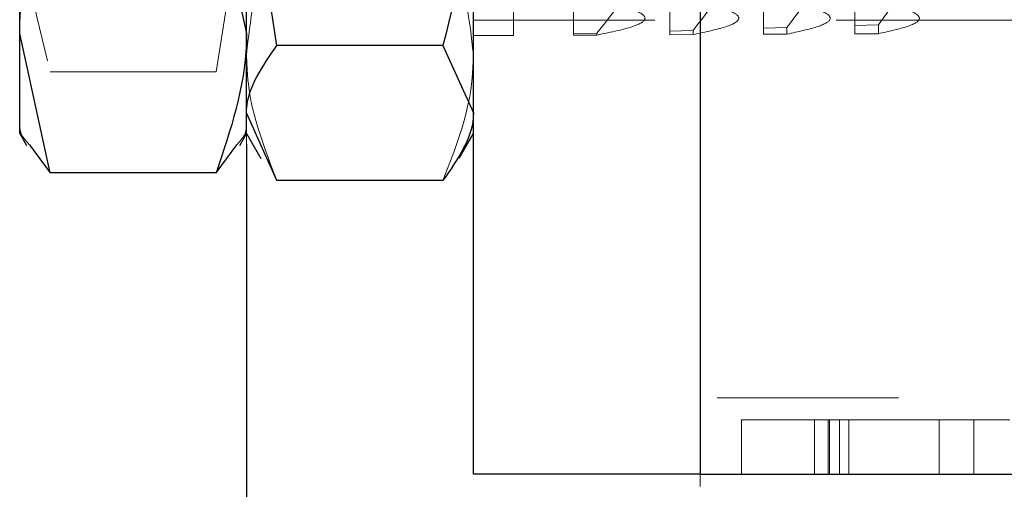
# Model space of a CAD drawing. Header units: inches. Extents: x 220 to 877, y 4 to 174.
# Tile 343 of 656: x 405.809 to 406.351, y 154.792 to 155.05. Entities that reach past the tile are written whole.
import ezdxf

# ---------------------------------------------------------------- set-up
doc = ezdxf.new("R2010")
doc.units = ezdxf.units.IN
doc.header["$LTSCALE"] = 0.5
doc.header["$MEASUREMENT"] = 0
doc.linetypes.add('HIDDEN', pattern=[0.225, 0.15, -0.075])
doc.layers.add('DSS-M-S', color=53, linetype='Continuous')
doc.layers.add('SVD-M-S', color=8, linetype='Continuous')

msp = doc.modelspace()

# ---------------------------------------------------------------- linework, layer by layer
at = {"layer": 'DSS-M-S', "linetype": 'HIDDEN', "lineweight": 18}
msp.add_line((405.93364, 154.98738), (405.93364, 154.98161), dxfattribs=at)
at = {"layer": 'DSS-M-S', "linetype": 'Continuous', "lineweight": 25}
msp.add_line((405.93364, 154.98161), (405.93364, 149.92488), dxfattribs=at)
at = {"layer": 'SVD-M-S', "linetype": 'Continuous', "lineweight": 25}
for p, q in [((406.05864, 154.79988), (406.05864, 155.54988)), ((406.18364, 155.54988), (406.18364, 154.79988)), ((405.80864, 155.04256), (405.80864, 155.22377)), ((405.93364, 155.04256), (405.93364, 155.22377)), ((405.95039, 155.03591), (405.93364, 155.14254)), ((405.93364, 154.99876), (405.93364, 155.14254)), ((405.9169, 155.11926), (405.93364, 155.04256)), ((405.82539, 154.96586), (405.80864, 155.04256)), ((405.80864, 154.98738), (405.80864, 155.04256)), ((405.93364, 154.99876), (405.93364, 155.04256)), ((406.0419, 155.03591), (405.95039, 155.03591)), ((406.0419, 155.03591), (406.05864, 154.99876)), ((405.95039, 154.96162), (405.93364, 154.99876)), ((405.93364, 154.98738), (405.93364, 154.99876)), ((405.80864, 154.98738), (405.8124, 154.98087)), ((405.92988, 154.98087), (405.93364, 154.98738)), ((405.93364, 154.98738), (405.94156, 154.97366)), ((406.05084, 154.97386), (406.05864, 154.98738)), ((405.81403, 154.9812), (405.82539, 154.96586)), ((405.9169, 154.96586), (405.92825, 154.9812)), ((405.9169, 154.96586), (405.82539, 154.96586)), ((406.0419, 154.96162), (405.95039, 154.96162)), ((406.18364, 154.79988), (406.05864, 154.79988)), ((406.18364, 154.79988), (406.93364, 154.79988))]:
    msp.add_line(p, q, dxfattribs=at)
at = {"layer": 'SVD-M-S', "linetype": 'HIDDEN', "lineweight": 18}
for p, q in [((405.9169, 155.02148), (405.93364, 155.12599)), ((406.08073, 155.06045), (406.08073, 155.04148)), ((406.11385, 155.04163), (406.11385, 155.0603)), ((406.16685, 155.04188), (406.16685, 155.06005)), ((406.21853, 155.04213), (406.21853, 155.0598)), ((406.26892, 155.04238), (406.26892, 155.05955)), ((406.05864, 155.04988), (406.35877, 155.04988)), ((406.26892, 155.04688), (406.28183, 155.04727)), ((406.28183, 155.04727), (406.28183, 155.04244)), ((406.08073, 155.04148), (406.05864, 155.04148)), ((406.11385, 155.0424), (406.12676, 155.04276)), ((406.12676, 155.04169), (406.11385, 155.04163)), ((406.12676, 155.04276), (406.12676, 155.04169)), ((406.16685, 155.0439), (406.17976, 155.04427)), ((406.17976, 155.04194), (406.16685, 155.04188)), ((406.17976, 155.04427), (406.17976, 155.04194)), ((406.21853, 155.0454), (406.23144, 155.04577)), ((406.23144, 155.04219), (406.21853, 155.04213)), ((406.23144, 155.04577), (406.23144, 155.04219)), ((406.28183, 155.04244), (406.26892, 155.04238)), ((405.9169, 155.02148), (405.82539, 155.02148)), ((405.93364, 154.98738), (405.93364, 154.99876)), ((406.49295, 154.84188), (406.18356, 154.84188)), ((406.18356, 154.84188), (406.18356, 154.79313)), ((406.2064, 154.82988), (406.2064, 154.79988)), ((406.2064, 154.82988), (406.25424, 154.82988)), ((406.24661, 154.82988), (406.24661, 154.79988)), ((406.25424, 154.82988), (406.25424, 154.79988)), ((406.25495, 154.82988), (406.25495, 154.79988)), ((406.26038, 154.82988), (406.26038, 154.79988)), ((406.26546, 154.82988), (406.26546, 154.79988)), ((406.31535, 154.82988), (406.31535, 154.79988)), ((406.33434, 154.82988), (406.33434, 154.79988))]:
    msp.add_line(p, q, dxfattribs=at)
for points, knots in [([(406.12676, 155.04276), (406.13502, 155.05314), (406.14894, 155.07062), (406.15516, 155.0997), (406.14811, 155.12795), (406.13459, 155.14484), (406.12676, 155.15463)], [0, 0, 0, 0, 0.301315, 0.50782, 0.714723, 1, 1, 1, 1]), ([(406.17976, 155.04427), (406.18782, 155.05467), (406.20142, 155.07219), (406.20676, 155.10122), (406.19936, 155.12818), (406.18678, 155.14419), (406.17976, 155.15312)], [0, 0, 0, 0, 0.308852, 0.520576, 0.732518, 1, 1, 1, 1]), ([(406.23144, 155.04577), (406.2393, 155.05619), (406.25256, 155.07376), (406.25702, 155.10274), (406.24934, 155.12843), (406.23766, 155.14355), (406.23144, 155.15162)], [0, 0, 0, 0, 0.316835, 0.534231, 0.751658, 1, 1, 1, 1]), ([(406.28183, 155.04727), (406.28949, 155.05772), (406.30241, 155.07534), (406.30599, 155.10427), (406.29808, 155.1287), (406.28728, 155.14293), (406.28183, 155.15012)], [0, 0, 0, 0, 0.3253076, 0.5488831, 0.772297, 1, 1, 1, 1]), ([(405.80864, 155.12599), (405.80866, 155.12351), (405.8089, 155.08822), (405.81744, 155.05364), (405.82539, 155.02148)], [0, 0, 0, 0, 0.070198, 1, 1, 1, 1]), ([(405.95039, 155.10059), (405.94831, 155.09582), (405.93843, 155.07319), (405.93575, 155.04967), (405.93364, 155.0311)], [0, 0, 0, 0, 0.211001, 1, 1, 1, 1]), ([(406.05864, 155.0311), (406.05653, 155.04967), (406.05386, 155.07319), (406.04398, 155.09582), (406.0419, 155.10059)], [0, 0, 0, 0, 0.788999, 1, 1, 1, 1]), ([(406.12676, 155.06024), (406.13502, 155.05852), (406.14894, 155.05562), (406.15516, 155.0508), (406.14811, 155.04611), (406.13459, 155.04332), (406.12676, 155.04169)], [0, 0, 0, 0, 0.3013153, 0.5078203, 0.7147228, 1, 1, 1, 1]), ([(406.17976, 155.05999), (406.18782, 155.05826), (406.20142, 155.05536), (406.20676, 155.05055), (406.19936, 155.04608), (406.18678, 155.04342), (406.17976, 155.04194)], [0, 0, 0, 0, 0.3088525, 0.5205761, 0.7325176, 1, 1, 1, 1]), ([(406.23144, 155.05974), (406.2393, 155.05801), (406.25256, 155.0551), (406.25702, 155.05029), (406.24934, 155.04604), (406.23766, 155.04353), (406.23144, 155.04219)], [0, 0, 0, 0, 0.3168355, 0.5342311, 0.7516582, 1, 1, 1, 1]), ([(406.28183, 155.05949), (406.28949, 155.05776), (406.30241, 155.05484), (406.30599, 155.05004), (406.29808, 155.04599), (406.28728, 155.04363), (406.28183, 155.04244)], [0, 0, 0, 0, 0.325308, 0.548883, 0.772297, 1, 1, 1, 1]), ([(405.93364, 155.0311), (405.93383, 155.02565), (405.93463, 155.00214), (405.94354, 154.97922), (405.95039, 154.96162)], [0, 0, 0, 0, 0.231849, 1, 1, 1, 1]), ([(406.0419, 154.96162), (406.04875, 154.97922), (406.05766, 155.00214), (406.05846, 155.02565), (406.05864, 155.0311)], [0, 0, 0, 0, 0.768151, 1, 1, 1, 1]), ([(405.80864, 154.99367), (405.80865, 154.99149), (405.80866, 154.98728), (405.81229, 154.98317), (405.81403, 154.9812)], [0, 0, 0, 0, 0.519436, 1, 1, 1, 1]), ([(405.92825, 154.9812), (405.93, 154.98317), (405.93363, 154.98728), (405.93364, 154.99149), (405.93364, 154.99367)], [0, 0, 0, 0, 0.480564, 1, 1, 1, 1]), ([(406.25424, 154.82988), (406.26744, 154.82988), (406.29378, 154.82988), (406.33325, 154.82988), (406.36025, 154.82988), (406.37299, 154.82988), (406.37403, 154.82988), (406.37455, 154.82988)], [0, 0, 0, 0, 0.251071, 0.501095, 0.749791, 0.874852, 1, 1, 1, 1])]:
    msp.add_open_spline(points, degree=3, knots=knots, dxfattribs=at)
at = {"layer": 'SVD-M-S', "linetype": 'Continuous', "lineweight": 25}
for points in [[(406.05864, 155.14254), (406.05863, 155.14001), (406.05839, 155.104), (406.04984, 155.06872), (406.0419, 155.03591)], [(405.80864, 155.04256), (405.80866, 155.04438), (405.8089, 155.07028), (405.81744, 155.09566), (405.82539, 155.11926)], [(405.93364, 155.04256), (405.93363, 155.04074), (405.93339, 155.01484), (405.92484, 154.98946), (405.9169, 154.96586)], [(405.93364, 154.99876), (405.93366, 154.99964), (405.9339, 155.01219), (405.94244, 155.02448), (405.95039, 155.03591)], [(406.05864, 154.99876), (406.05863, 154.99788), (406.05839, 154.98534), (406.04984, 154.97305), (406.0419, 154.96162)]]:
    msp.add_open_spline(points, degree=3, knots=[0, 0, 0, 0, 0.070198, 1, 1, 1, 1], dxfattribs=at)

doc.saveas('drawing.dxf')
